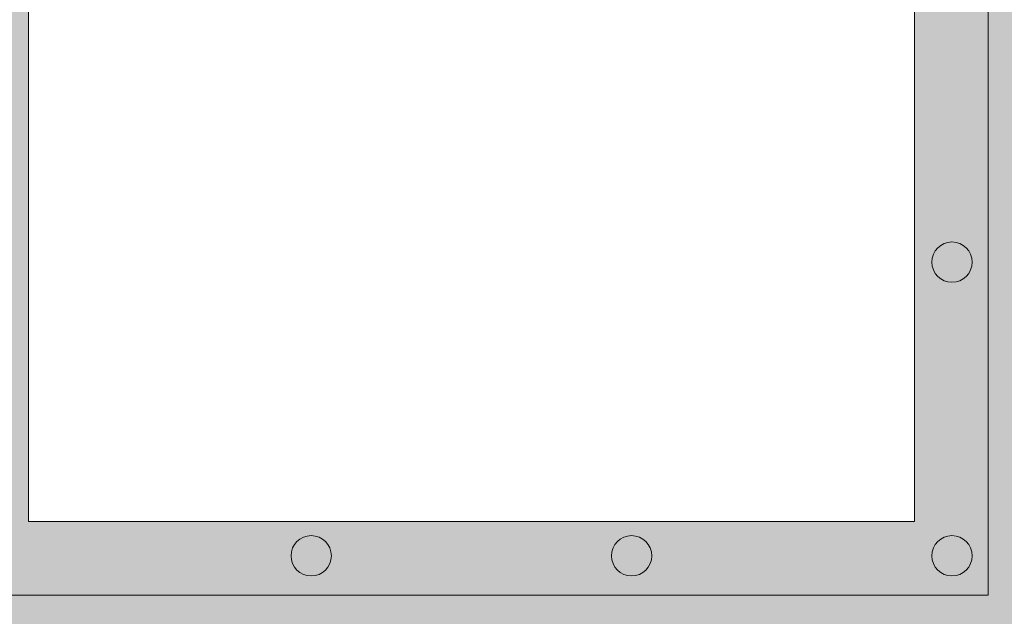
# Model space of a CAD drawing. Header units: metres. Extents: x 10.2 to 107.4, y -18.3 to 5.6.
# Tile 490 of 656: x 48.4634 to 48.5968, y 1.3764 to 1.4572. Entities that reach past the tile are written whole.
import ezdxf

# ---------------------------------------------------------------- set-up
doc = ezdxf.new("R2010")
doc.units = ezdxf.units.M
doc.layers.add('Q-SPCQ', color=7, linetype='Continuous', lineweight=5)

# ---------------------------------------------------------------- blocks, each defined once
blk = doc.blocks.new('CAIXA DE MEDIÇÃO POLIMÉRICA POLIFÁSICA COM VISOR EM VIDRO1 - 3_Trifasico 2-2958495-FACH_TERRACOTA_mini')
at = {"layer": 'Q-SPCQ', "true_color": 0xbdbbb9}
h = blk.add_hatch(color=9, dxfattribs=at)
h.paths.add_polyline_path([(-12.28504, 1.37927), (-12.28504, 1.50927), (-12.42504, 1.50782), (-12.42504, 1.37927), (-12.29504, 1.37927)])
h.paths.add_polyline_path([(-12.39004, 1.38927), (-12.41504, 1.38927), (-12.41504, 1.49927), (-12.29504, 1.49927), (-12.29504, 1.38927), (-12.32004, 1.38927)])
at = {"layer": 'Q-SPCQ', "true_color": 0xe2e2e2}
blk.add_hatch(color=254, dxfattribs=at).paths.add_polyline_path([(-12.45064, 1.34677), (-12.25944, 1.34677), (-12.25944, 1.50782), (-12.28504, 1.50782), (-12.28504, 1.37927), (-12.42504, 1.37927), (-12.42504, 1.50782), (-12.45064, 1.50782), (-12.45064, 1.35895)])
at = {"layer": 'Q-SPCQ', "true_color": 0xbee8fe}
h = blk.add_hatch(dxfattribs=at)
h.set_pattern_fill('FP_27', color=254, style=0, pattern_type=2)
h.set_pattern_definition([(60, (-16.219, 1.2), (-3.16, 14.526), [2, -4]), (60, (-12.219, 5), (-2.3765, 6.6837), [6, -10]), (60, (3.781, 31.2), (-4.48, 13.4406), [10, -22.6]), (60, (-50.22, -45.4), (-15.004, 23.212), [20, -40]), (60, (-76.22, -108), (-6.254, 49.568), [22, -42]), (60, (231.381, 510.4), (-8.3813, 23.0832), [30, -60]), (60, (-14.219, 41.2), (-6.9583, 13.948), [14, -40]), (60, (-622.219, -1310.8), (-0.24064, 18.3832), [12, -15]), (60, (-13.22, 5.8), (-17.983, 22.853), [16, -24]), (60, (-263.019, 470.2), (0.74782, -15.90474), [10, -23]), (60, (3.781, 23.8), (-3.1603, 14.5263), [2, -4]), (60, (-20.219, 5), (-2.3765, 6.6837), [6, -10]), (60, (3.781, -28.8), (-4.48, 13.4406), [10, -22.6]), (60, (17.78, -45.4), (-15.004, 23.212), [20, -40]), (60, (-76.22, 110.4), (-6.254, 49.568), [22, -42]), (60, (-263.819, -508), (-8.3813, 23.0832), [30, -60]), (60, (-14.219, -38.8), (-6.9583, 13.948), [14, -40]), (60, (-622.219, 1313.2), (-0.24064, 18.3832), [12, -15]), (60, (-19.22, -3.4), (-17.983, 22.853), [16, -24]), (60, (-263.019, -467.8), (0.74782, -15.90474), [10, -23])])
h.paths.add_polyline_path([(-12.30504, 1.38927), (-12.29504, 1.38927), (-12.29504, 1.49927), (-12.41504, 1.49927), (-12.41504, 1.38927), (-12.32004, 1.38927)])
at = {"layer": 'Q-SPCQ'}
for p, q in [((-12.28504, 1.37927), (-12.28504, 1.50927)), ((-12.41504, 1.38927), (-12.41504, 1.49927)), ((-12.29504, 1.49927), (-12.29504, 1.38927)), ((-12.29504, 1.38927), (-12.41504, 1.38927)), ((-12.42504, 1.37927), (-12.28504, 1.37927))]:
    blk.add_line(p, q, dxfattribs=at)
for centre, start, end in [((-12.28996, 1.42439), 0, 180), ((-12.28996, 1.42439), 0, 180), ((-12.28996, 1.42439), 180, 0), ((-12.28996, 1.42439), 180, 0), ((-12.37674, 1.38462), 0, 180), ((-12.37674, 1.38462), 0, 180), ((-12.33335, 1.38462), 0, 180), ((-12.33335, 1.38462), 0, 180), ((-12.28996, 1.38462), 360, 180), ((-12.28996, 1.38462), 360, 180), ((-12.37674, 1.38462), 180, 0), ((-12.37674, 1.38462), 180, 0), ((-12.33335, 1.38462), 180, 0), ((-12.33335, 1.38462), 180, 0), ((-12.28996, 1.38462), 180, 360), ((-12.28996, 1.38462), 180, 360)]:
    blk.add_arc(centre, 0.00273, start, end, dxfattribs=at)

msp = doc.modelspace()

# ---------------------------------------------------------------- block references
at = {"layer": 'Q-SPCQ'}
msp.add_blockref('CAIXA DE MEDIÇÃO POLIMÉRICA POLIFÁSICA COM VISOR EM VIDRO1 - 3_Trifasico 2-2958495-FACH_TERRACOTA_mini', (60.87964, 0), dxfattribs=at)

doc.saveas('drawing.dxf')
